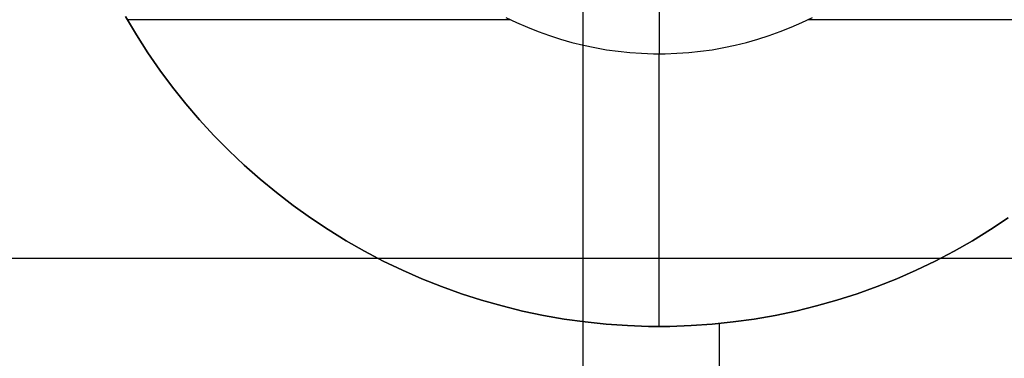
# Model space of a CAD drawing. Header units: millimetres. Extents: x 7986 to 9191, y -11326 to -10283.
# Tile 293 of 312: x 8676.28 to 8683.49, y -10670.55 to -10668.06. Entities that reach past the tile are written whole.
import ezdxf

# ---------------------------------------------------------------- set-up
doc = ezdxf.new("R2010")
doc.units = ezdxf.units.MM
doc.layers.add('BLANCO METALICO', color=7, linetype='Continuous', true_color=0xededed)

msp = doc.modelspace()

# ---------------------------------------------------------------- linework, layer by layer
at = {"layer": 'BLANCO METALICO'}
for p, q in [((8680.4052, -10673.8112, 159.5815), (8680.4052, -10667.7319, 159.5815)), ((8680.9627, -10667.8112, 147.0815), (8680.9627, -10668.3112, 146.5815)), ((8677.1319, -10668.1724, 156.5815), (8677.0527, -10668.0388, 156.5815)), ((8677.0527, -10668.0388, 146.5815), (8677.1319, -10668.1724, 146.5815)), ((8677.0527, -10668.0388, 151.5815), (8677.1319, -10668.1724, 151.5815)), ((8679.873, -10668.0612, 146.5815), (8677.0656, -10668.0612, 146.5815)), ((8679.8393, -10668.0446, 146.5815), (8679.9171, -10668.082, 146.5815)), ((8679.9171, -10668.082, 146.5815), (8679.9961, -10668.1168, 146.5815)), ((8681.9294, -10668.1168, 146.5815), (8682.0084, -10668.082, 146.5815)), ((8682.0084, -10668.082, 146.5815), (8682.0861, -10668.0446, 146.5815)), ((8684.8598, -10668.0612, 146.5815), (8682.0524, -10668.0612, 146.5815)), ((8677.2157, -10668.3032, 156.5815), (8677.1319, -10668.1724, 156.5815)), ((8677.1319, -10668.1724, 146.5815), (8677.2157, -10668.3032, 146.5815)), ((8677.1319, -10668.1724, 151.5815), (8677.2157, -10668.3032, 151.5815)), ((8679.9961, -10668.1168, 146.5815), (8680.0762, -10668.1488, 146.5815)), ((8680.0762, -10668.1488, 146.5815), (8680.1574, -10668.178, 146.5815)), ((8680.1574, -10668.178, 146.5815), (8680.2396, -10668.2044, 146.5815)), ((8681.6859, -10668.2044, 146.5815), (8681.768, -10668.178, 146.5815)), ((8681.768, -10668.178, 146.5815), (8681.8492, -10668.1488, 146.5815)), ((8681.8492, -10668.1488, 146.5815), (8681.9294, -10668.1168, 146.5815)), ((8680.2396, -10668.2044, 146.5815), (8680.3226, -10668.2279, 146.5815)), ((8680.3226, -10668.2279, 146.5815), (8680.4064, -10668.2485, 146.5815)), ((8680.4064, -10668.2485, 146.5815), (8680.4909, -10668.2663, 146.5815)), ((8681.4346, -10668.2663, 146.5815), (8681.519, -10668.2485, 146.5815)), ((8681.519, -10668.2485, 146.5815), (8681.6028, -10668.2279, 146.5815)), ((8681.6028, -10668.2279, 146.5815), (8681.6859, -10668.2044, 146.5815)), ((8677.304, -10668.4311, 156.5815), (8677.2157, -10668.3032, 156.5815)), ((8677.2157, -10668.3032, 146.5815), (8677.304, -10668.4311, 146.5815)), ((8677.2157, -10668.3032, 151.5815), (8677.304, -10668.4311, 151.5815)), ((8680.4909, -10668.2663, 146.5815), (8680.5759, -10668.2811, 146.5815)), ((8680.5759, -10668.2811, 146.5815), (8680.6614, -10668.293, 146.5815)), ((8680.6614, -10668.293, 146.5815), (8680.7472, -10668.3019, 146.5815)), ((8680.7472, -10668.3019, 146.5815), (8680.8333, -10668.3079, 146.5815)), ((8680.8333, -10668.3079, 146.5815), (8680.9196, -10668.3109, 146.5815)), ((8680.9196, -10668.3109, 146.5815), (8681.0059, -10668.3109, 146.5815)), ((8680.9627, -10670.3112, 146.5815), (8680.9627, -10668.3112, 146.5815)), ((8681.0059, -10668.3109, 146.5815), (8681.0921, -10668.3079, 146.5815)), ((8681.0921, -10668.3079, 146.5815), (8681.1782, -10668.3019, 146.5815)), ((8681.1782, -10668.3019, 146.5815), (8681.2641, -10668.293, 146.5815)), ((8681.2641, -10668.293, 146.5815), (8681.3495, -10668.2811, 146.5815)), ((8681.3495, -10668.2811, 146.5815), (8681.4346, -10668.2663, 146.5815)), ((8677.3966, -10668.5558, 156.5815), (8677.304, -10668.4311, 156.5815)), ((8677.304, -10668.4311, 146.5815), (8677.3966, -10668.5558, 146.5815)), ((8677.304, -10668.4311, 151.5815), (8677.3966, -10668.5558, 151.5815)), ((8677.4934, -10668.6772, 156.5815), (8677.3966, -10668.5558, 156.5815)), ((8677.3966, -10668.5558, 146.5815), (8677.4934, -10668.6772, 146.5815)), ((8677.3966, -10668.5558, 151.5815), (8677.4934, -10668.6772, 151.5815)), ((8677.5944, -10668.7953, 156.5815), (8677.4934, -10668.6772, 156.5815)), ((8677.4934, -10668.6772, 146.5815), (8677.5944, -10668.7953, 146.5815)), ((8677.4934, -10668.6772, 151.5815), (8677.5944, -10668.7953, 151.5815)), ((8677.6994, -10668.9098, 156.5815), (8677.5944, -10668.7953, 156.5815)), ((8677.5944, -10668.7953, 146.5815), (8677.6994, -10668.9098, 146.5815)), ((8677.5944, -10668.7953, 151.5815), (8677.6994, -10668.9098, 151.5815)), ((8677.8083, -10669.0206, 156.5815), (8677.6994, -10668.9098, 156.5815)), ((8677.6994, -10668.9098, 146.5815), (8677.8083, -10669.0206, 146.5815)), ((8677.6994, -10668.9098, 151.5815), (8677.8083, -10669.0206, 151.5815)), ((8677.921, -10669.1275, 156.5815), (8677.8083, -10669.0206, 156.5815)), ((8677.8083, -10669.0206, 146.5815), (8677.921, -10669.1275, 146.5815)), ((8677.8083, -10669.0206, 151.5815), (8677.921, -10669.1275, 151.5815)), ((8678.0373, -10669.2305, 156.5815), (8677.921, -10669.1275, 156.5815)), ((8677.921, -10669.1275, 146.5815), (8678.0373, -10669.2305, 146.5815)), ((8677.921, -10669.1275, 151.5815), (8678.0373, -10669.2305, 151.5815)), ((8678.157, -10669.3295, 156.5815), (8678.0373, -10669.2305, 156.5815)), ((8678.0373, -10669.2305, 146.5815), (8678.157, -10669.3295, 146.5815)), ((8678.0373, -10669.2305, 151.5815), (8678.157, -10669.3295, 151.5815)), ((8678.2801, -10669.4242, 156.5815), (8678.157, -10669.3295, 156.5815)), ((8678.157, -10669.3295, 146.5815), (8678.2801, -10669.4242, 146.5815)), ((8678.157, -10669.3295, 151.5815), (8678.2801, -10669.4242, 151.5815)), ((8678.4064, -10669.5147, 156.5815), (8678.2801, -10669.4242, 156.5815)), ((8678.2801, -10669.4242, 146.5815), (8678.4064, -10669.5147, 146.5815)), ((8678.2801, -10669.4242, 151.5815), (8678.4064, -10669.5147, 151.5815)), ((8678.5358, -10669.6007, 156.5815), (8678.4064, -10669.5147, 156.5815)), ((8678.4064, -10669.5147, 146.5815), (8678.5358, -10669.6007, 146.5815)), ((8678.4064, -10669.5147, 151.5815), (8678.5358, -10669.6007, 151.5815)), ((8683.519, -10669.5147, 156.5815), (8683.3897, -10669.6007, 156.5815)), ((8683.3897, -10669.6007, 146.5815), (8683.519, -10669.5147, 146.5815)), ((8683.3897, -10669.6007, 151.5815), (8683.519, -10669.5147, 151.5815)), ((8678.668, -10669.6822, 156.5815), (8678.5358, -10669.6007, 156.5815)), ((8678.5358, -10669.6007, 146.5815), (8678.668, -10669.6822, 146.5815)), ((8678.5358, -10669.6007, 151.5815), (8678.668, -10669.6822, 151.5815)), ((8683.3897, -10669.6007, 156.5815), (8683.2574, -10669.6822, 156.5815)), ((8683.2574, -10669.6822, 146.5815), (8683.3897, -10669.6007, 146.5815)), ((8683.2574, -10669.6822, 151.5815), (8683.3897, -10669.6007, 151.5815)), ((8678.803, -10669.7591, 156.5815), (8678.668, -10669.6822, 156.5815)), ((8678.668, -10669.6822, 146.5815), (8678.803, -10669.7591, 146.5815)), ((8678.668, -10669.6822, 151.5815), (8678.803, -10669.7591, 151.5815)), ((8683.2574, -10669.6822, 156.5815), (8683.1224, -10669.7591, 156.5815)), ((8683.1224, -10669.7591, 146.5815), (8683.2574, -10669.6822, 146.5815)), ((8683.1224, -10669.7591, 151.5815), (8683.2574, -10669.6822, 151.5815)), ((8678.9406, -10669.8313, 156.5815), (8678.803, -10669.7591, 156.5815)), ((8678.803, -10669.7591, 146.5815), (8678.9406, -10669.8313, 146.5815)), ((8678.803, -10669.7591, 151.5815), (8678.9406, -10669.8313, 151.5815)), ((8683.1224, -10669.7591, 156.5815), (8682.9849, -10669.8313, 156.5815)), ((8682.9849, -10669.8313, 146.5815), (8683.1224, -10669.7591, 146.5815)), ((8682.9849, -10669.8313, 151.5815), (8683.1224, -10669.7591, 151.5815)), ((8675.4627, -10669.8112, 159.5815), (8685.2605, -10669.8112, 159.5815)), ((8679.0805, -10669.8987, 156.5815), (8678.9406, -10669.8313, 156.5815)), ((8678.9406, -10669.8313, 146.5815), (8679.0805, -10669.8987, 146.5815)), ((8678.9406, -10669.8313, 151.5815), (8679.0805, -10669.8987, 151.5815)), ((8682.9849, -10669.8313, 156.5815), (8682.8449, -10669.8987, 156.5815)), ((8682.8449, -10669.8987, 146.5815), (8682.9849, -10669.8313, 146.5815)), ((8682.8449, -10669.8987, 151.5815), (8682.9849, -10669.8313, 151.5815)), ((8679.2227, -10669.9612, 156.5815), (8679.0805, -10669.8987, 156.5815)), ((8679.0805, -10669.8987, 146.5815), (8679.2227, -10669.9612, 146.5815)), ((8679.0805, -10669.8987, 151.5815), (8679.2227, -10669.9612, 151.5815)), ((8682.8449, -10669.8987, 156.5815), (8682.7027, -10669.9612, 156.5815)), ((8682.7027, -10669.9612, 146.5815), (8682.8449, -10669.8987, 146.5815)), ((8682.7027, -10669.9612, 151.5815), (8682.8449, -10669.8987, 151.5815)), ((8679.367, -10670.0188, 156.5815), (8679.2227, -10669.9612, 156.5815)), ((8679.2227, -10669.9612, 146.5815), (8679.367, -10670.0188, 146.5815)), ((8679.2227, -10669.9612, 151.5815), (8679.367, -10670.0188, 151.5815)), ((8682.7027, -10669.9612, 156.5815), (8682.5584, -10670.0188, 156.5815)), ((8682.5584, -10670.0188, 146.5815), (8682.7027, -10669.9612, 146.5815)), ((8682.5584, -10670.0188, 151.5815), (8682.7027, -10669.9612, 151.5815)), ((8679.5132, -10670.0714, 156.5815), (8679.367, -10670.0188, 156.5815)), ((8679.367, -10670.0188, 146.5815), (8679.5132, -10670.0714, 146.5815)), ((8679.367, -10670.0188, 151.5815), (8679.5132, -10670.0714, 151.5815)), ((8682.5584, -10670.0188, 156.5815), (8682.4123, -10670.0714, 156.5815)), ((8682.4123, -10670.0714, 146.5815), (8682.5584, -10670.0188, 146.5815)), ((8682.4123, -10670.0714, 151.5815), (8682.5584, -10670.0188, 151.5815)), ((8679.6611, -10670.1189, 156.5815), (8679.5132, -10670.0714, 156.5815)), ((8679.5132, -10670.0714, 146.5815), (8679.6611, -10670.1189, 146.5815)), ((8679.5132, -10670.0714, 151.5815), (8679.6611, -10670.1189, 151.5815)), ((8679.8105, -10670.1612, 156.5815), (8679.6611, -10670.1189, 156.5815)), ((8679.6611, -10670.1189, 146.5815), (8679.8105, -10670.1612, 146.5815)), ((8679.6611, -10670.1189, 151.5815), (8679.8105, -10670.1612, 151.5815)), ((8682.2644, -10670.1189, 156.5815), (8682.1149, -10670.1612, 156.5815)), ((8682.1149, -10670.1612, 146.5815), (8682.2644, -10670.1189, 146.5815)), ((8682.1149, -10670.1612, 151.5815), (8682.2644, -10670.1189, 151.5815)), ((8682.4123, -10670.0714, 156.5815), (8682.2644, -10670.1189, 156.5815)), ((8682.2644, -10670.1189, 146.5815), (8682.4123, -10670.0714, 146.5815)), ((8682.2644, -10670.1189, 151.5815), (8682.4123, -10670.0714, 151.5815)), ((8679.9614, -10670.1984, 156.5815), (8679.8105, -10670.1612, 156.5815)), ((8679.8105, -10670.1612, 146.5815), (8679.9614, -10670.1984, 146.5815)), ((8679.8105, -10670.1612, 151.5815), (8679.9614, -10670.1984, 151.5815)), ((8680.1134, -10670.2304, 156.5815), (8679.9614, -10670.1984, 156.5815)), ((8679.9614, -10670.1984, 146.5815), (8680.1134, -10670.2304, 146.5815)), ((8679.9614, -10670.1984, 151.5815), (8680.1134, -10670.2304, 151.5815)), ((8681.9641, -10670.1984, 156.5815), (8681.812, -10670.2304, 156.5815)), ((8681.812, -10670.2304, 146.5815), (8681.9641, -10670.1984, 146.5815)), ((8681.812, -10670.2304, 151.5815), (8681.9641, -10670.1984, 151.5815)), ((8682.1149, -10670.1612, 156.5815), (8681.9641, -10670.1984, 156.5815)), ((8681.9641, -10670.1984, 146.5815), (8682.1149, -10670.1612, 146.5815)), ((8681.9641, -10670.1984, 151.5815), (8682.1149, -10670.1612, 151.5815)), ((8680.2664, -10670.257, 156.5815), (8680.1134, -10670.2304, 156.5815)), ((8680.1134, -10670.2304, 146.5815), (8680.2664, -10670.257, 146.5815)), ((8680.1134, -10670.2304, 151.5815), (8680.2664, -10670.257, 151.5815)), ((8680.4203, -10670.2784, 156.5815), (8680.2664, -10670.257, 156.5815)), ((8680.2664, -10670.257, 146.5815), (8680.4203, -10670.2784, 146.5815)), ((8680.2664, -10670.257, 151.5815), (8680.4203, -10670.2784, 151.5815)), ((8680.5748, -10670.2945, 156.5815), (8680.4203, -10670.2784, 156.5815)), ((8680.4203, -10670.2784, 146.5815), (8680.5748, -10670.2945, 146.5815)), ((8680.4203, -10670.2784, 151.5815), (8680.5748, -10670.2945, 151.5815)), ((8681.5051, -10670.2784, 156.5815), (8681.3506, -10670.2945, 156.5815)), ((8681.3506, -10670.2945, 146.5815), (8681.5051, -10670.2784, 146.5815)), ((8681.3506, -10670.2945, 151.5815), (8681.5051, -10670.2784, 151.5815)), ((8681.659, -10670.257, 156.5815), (8681.5051, -10670.2784, 156.5815)), ((8681.5051, -10670.2784, 146.5815), (8681.659, -10670.257, 146.5815)), ((8681.5051, -10670.2784, 151.5815), (8681.659, -10670.257, 151.5815)), ((8681.812, -10670.2304, 156.5815), (8681.659, -10670.257, 156.5815)), ((8681.659, -10670.257, 146.5815), (8681.812, -10670.2304, 146.5815)), ((8681.659, -10670.257, 151.5815), (8681.812, -10670.2304, 151.5815)), ((8680.7298, -10670.3052, 156.5815), (8680.5748, -10670.2945, 156.5815)), ((8680.5748, -10670.2945, 146.5815), (8680.7298, -10670.3052, 146.5815)), ((8680.5748, -10670.2945, 151.5815), (8680.7298, -10670.3052, 151.5815)), ((8680.885, -10670.3106, 156.5815), (8680.7298, -10670.3052, 156.5815)), ((8680.7298, -10670.3052, 146.5815), (8680.885, -10670.3106, 146.5815)), ((8680.7298, -10670.3052, 151.5815), (8680.885, -10670.3106, 151.5815)), ((8681.0404, -10670.3106, 156.5815), (8680.885, -10670.3106, 156.5815)), ((8680.885, -10670.3106, 146.5815), (8681.0404, -10670.3106, 146.5815)), ((8680.885, -10670.3106, 151.5815), (8681.0404, -10670.3106, 151.5815)), ((8680.9627, -10670.3112, 156.5815), (8680.9627, -10670.3112, 146.5815)), ((8681.1956, -10670.3052, 156.5815), (8681.0404, -10670.3106, 156.5815)), ((8681.0404, -10670.3106, 146.5815), (8681.1956, -10670.3052, 146.5815)), ((8681.0404, -10670.3106, 151.5815), (8681.1956, -10670.3052, 151.5815)), ((8681.3506, -10670.2945, 156.5815), (8681.1956, -10670.3052, 156.5815)), ((8681.1956, -10670.3052, 146.5815), (8681.3506, -10670.2945, 146.5815)), ((8681.1956, -10670.3052, 151.5815), (8681.3506, -10670.2945, 151.5815)), ((8681.4052, -10675.8112, 156.5815), (8681.4052, -10670.2894, 156.5815))]:
    msp.add_line(p, q, dxfattribs=at)

doc.saveas('drawing.dxf')
